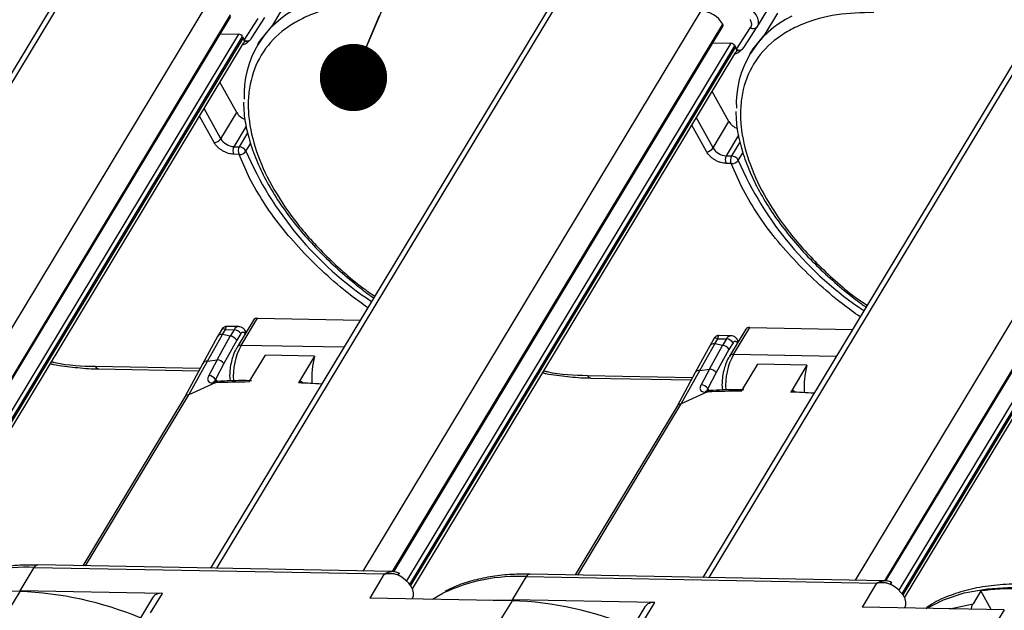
# Model space of a CAD drawing. Header units: millimetres. Extents: x 8853 to 11418, y 45 to 1005.
# Tile 275 of 278: x 11134 to 11207, y 704 to 748. Entities that reach past the tile are written whole.
import ezdxf

# ---------------------------------------------------------------- set-up
doc = ezdxf.new("R2010")
doc.units = ezdxf.units.MM
doc.styles.get("Standard").update_dxf_attribs({"font": '仿宋_GB2312_0.TTF', "width": 0.8})
doc.dimstyles.new('ISO-25.1', dxfattribs={"dimtxt": 6, "dimasz": 5, "dimexe": 3.5, "dimexo": 0.625, "dimgap": 1.5, "dimtad": 1, "dimtoh": 1, "dimdsep": 46, "dimtxsty": 'Standard', "dimcen": 2.5, "dimadec": 0, "dimazin": 0, "dimtfac": 1, "dimtmove": 0, "dimatfit": 3, "dimfxl": 0, "dimarcsym": 0})

msp = doc.modelspace()

# ---------------------------------------------------------------- linework, layer by layer
at = {"color": 7, "linetype": 'Continuous', "lineweight": 25}
for p, q in [((11111.985, 708.11), (11137.09, 749.772)), ((11136.462, 749.502), (11111.525, 708.119)), ((11147.931, 749.57), (11122.826, 707.908)), ((11148.557, 707.429), (11173.662, 749.09)), ((11153.631, 749.395), (11152.687, 747.828)), ((11188.717, 747.727), (11189.897, 749.685)), ((11125.045, 707.864), (11149.578, 748.577)), ((11125.123, 707.857), (11149.588, 748.457)), ((11173.034, 748.82), (11148.097, 707.437)), ((11150.579, 746.714), (11151.626, 748.323)), ((11151.181, 746.926), (11152.13, 748.385)), ((11184.503, 748.888), (11159.397, 707.227)), ((11185.128, 706.747), (11210.233, 748.409)), ((11190.203, 748.713), (11189.259, 747.147)), ((11161.617, 707.183), (11186.15, 747.896)), ((11161.695, 707.176), (11186.16, 747.776)), ((11209.606, 748.139), (11184.668, 706.756)), ((11187.15, 746.033), (11188.198, 747.642)), ((11187.752, 746.245), (11188.702, 747.703)), ((11188.702, 747.703), (11188.707, 747.711)), ((11188.707, 747.711), (11188.717, 747.727)), ((11221.074, 748.207), (11195.969, 706.545)), ((11150.172, 747.152), (11126.079, 707.168)), ((11126.317, 706.906), (11150.463, 746.976)), ((11150.514, 746.884), (11126.376, 706.826)), ((11148.817, 747.177), (11150.172, 747.152)), ((11150.463, 746.976), (11150.514, 746.884)), ((11198.188, 706.501), (11222.722, 747.214)), ((11198.266, 706.494), (11222.731, 747.094)), ((11126.509, 706.593), (11150.546, 746.483)), ((11150.524, 746.378), (11150.477, 746.368)), ((11151.685, 746.546), (11151.583, 746.378)), ((11186.744, 746.47), (11162.65, 706.487)), ((11162.889, 706.225), (11187.035, 746.295)), ((11187.086, 746.202), (11162.947, 706.144)), ((11185.388, 746.495), (11186.744, 746.47)), ((11187.035, 746.295), (11187.086, 746.202)), ((11163.08, 705.911), (11187.118, 745.802)), ((11187.096, 745.697), (11187.049, 745.686)), ((11188.256, 745.864), (11188.155, 745.696)), ((11223.316, 745.789), (11199.222, 705.805)), ((11199.46, 705.543), (11223.607, 745.613)), ((11223.658, 745.521), (11199.519, 705.463)), ((11199.652, 705.23), (11223.69, 745.12)), ((11150.031, 741.326), (11148.791, 743.57)), ((11186.603, 740.644), (11185.363, 742.888)), ((11148.356, 739.094), (11147.274, 741.052)), ((11148.851, 739.368), (11147.611, 741.612)), ((11148.851, 739.368), (11150.031, 741.326)), ((11150.745, 740.319), (11149.821, 738.784)), ((11184.928, 738.413), (11183.846, 740.371)), ((11185.423, 738.686), (11184.183, 740.93)), ((11185.423, 738.686), (11186.603, 740.644)), ((11150.838, 739.811), (11150.215, 738.777)), ((11187.317, 739.637), (11186.392, 738.102)), ((11149.821, 738.784), (11150.215, 738.777)), ((11150.719, 738.441), (11151.057, 739.001)), ((11187.41, 739.129), (11186.786, 738.095)), ((11150.204, 738.211), (11149.81, 738.218)), ((11150.99, 736.448), (11150.204, 738.211)), ((11186.392, 738.102), (11186.786, 738.095)), ((11187.291, 737.76), (11187.628, 738.319)), ((11186.776, 737.529), (11186.382, 737.537)), ((11187.562, 735.767), (11186.776, 737.529)), ((11151.28, 725.893), (11150.066, 723.879)), ((11150.362, 724.006), (11151.575, 726.02)), ((11151.575, 726.02), (11159.209, 725.878)), ((11148.991, 725.309), (11148.598, 724.656)), ((11148.967, 724.815), (11149.191, 725.188)), ((11149.191, 725.188), (11149.844, 725.175)), ((11150.175, 725.404), (11149.195, 725.422)), ((11149.844, 725.175), (11149.547, 724.682)), ((11150.329, 724.883), (11150.032, 724.39)), ((11150.661, 724.867), (11150.656, 724.877)), ((11150.731, 724.983), (11150.679, 725.077)), ((11187.852, 725.211), (11186.638, 723.197)), ((11186.933, 723.325), (11188.147, 725.339)), ((11188.147, 725.339), (11195.781, 725.196)), ((11148.598, 724.656), (11147.52, 722.67)), ((11147.874, 722.828), (11148.967, 724.815)), ((11148.577, 722.927), (11149.547, 724.682)), ((11149.547, 724.682), (11148.967, 724.815)), ((11150.032, 724.39), (11149.084, 722.663)), ((11184.446, 722.147), (11185.539, 724.134)), ((11185.563, 724.628), (11185.17, 723.975)), ((11185.539, 724.134), (11185.763, 724.506)), ((11186.119, 724.001), (11185.539, 724.134)), ((11185.763, 724.506), (11186.416, 724.494)), ((11186.747, 724.722), (11185.766, 724.74)), ((11186.416, 724.494), (11186.119, 724.001)), ((11186.901, 724.202), (11186.603, 723.709)), ((11187.233, 724.185), (11187.227, 724.196)), ((11187.303, 724.301), (11187.251, 724.395)), ((11157.995, 723.864), (11150.362, 724.006)), ((11185.17, 723.975), (11184.092, 721.989)), ((11185.149, 722.246), (11186.119, 724.001)), ((11186.603, 723.709), (11185.656, 721.982)), ((11147.52, 722.67), (11146.171, 720.18)), ((11146.482, 720.338), (11147.874, 722.828)), ((11147.874, 722.828), (11148.577, 722.927)), ((11148.577, 722.927), (11147.953, 721.757)), ((11149.084, 722.663), (11148.462, 721.478)), ((11150.96, 721.285), (11152.163, 723.282)), ((11155.82, 723.214), (11152.163, 723.282)), ((11155.82, 723.214), (11154.617, 721.217)), ((11194.567, 723.182), (11186.933, 723.325)), ((11139.519, 722.454), (11147.324, 722.308)), ((11139.777, 722.261), (11147.224, 722.123)), ((11184.092, 721.989), (11182.742, 719.499)), ((11183.054, 719.656), (11184.446, 722.147)), ((11184.446, 722.147), (11185.149, 722.246)), ((11185.149, 722.246), (11184.525, 721.076)), ((11185.656, 721.982), (11185.034, 720.797)), ((11187.532, 720.604), (11188.735, 722.6)), ((11192.392, 722.532), (11188.735, 722.6)), ((11192.392, 722.532), (11191.189, 720.536)), ((11148.441, 721.226), (11146.482, 720.338)), ((11148.26, 721.217), (11148.441, 721.226)), ((11148.424, 721.332), (11148.428, 721.318)), ((11148.462, 721.478), (11148.54, 721.337)), ((11148.546, 721.326), (11148.569, 721.286)), ((11149.508, 721.759), (11149.537, 721.372)), ((11156.347, 721.128), (11154.944, 721.211)), ((11176.091, 721.772), (11183.896, 721.627)), ((11176.349, 721.58), (11183.795, 721.441)), ((11185.013, 720.544), (11183.054, 719.656)), ((11184.832, 720.536), (11185.013, 720.544)), ((11184.995, 720.651), (11185, 720.636)), ((11185.034, 720.797), (11185.112, 720.656)), ((11185.118, 720.645), (11185.14, 720.604)), ((11186.079, 721.077), (11186.109, 720.69)), ((11192.919, 720.447), (11191.516, 720.53)), ((11146.171, 720.18), (11138.598, 707.614)), ((11138.812, 707.61), (11146.482, 720.338)), ((11182.742, 719.499), (11175.17, 706.933)), ((11175.384, 706.929), (11183.054, 719.656)), ((11133.945, 705.76), (11134.99, 707.494)), ((11134.99, 707.494), (11160.992, 707.009)), ((11161.586, 707.186), (11135.255, 707.676)), ((11160.992, 707.009), (11159.913, 705.219)), ((11170.517, 705.078), (11171.562, 706.812)), ((11171.562, 706.812), (11197.563, 706.328)), ((11198.157, 706.504), (11171.826, 706.995)), ((11133.911, 705.704), (11123.341, 705.901)), ((11197.563, 706.328), (11196.484, 704.538)), ((11133.911, 705.704), (11133.068, 704.305)), ((11144.515, 705.563), (11133.945, 705.76)), ((11143.777, 705.245), (11142.731, 703.51)), ((11143.639, 704.108), (11144.515, 705.563)), ((11170.483, 705.022), (11159.913, 705.219)), ((11163.066, 705.16), (11163.095, 705.208)), ((11205.308, 705.746), (11204.735, 704.795)), ((11206.075, 704.359), (11205.308, 705.746)), ((11170.483, 705.022), (11169.64, 703.624)), ((11181.087, 704.881), (11170.517, 705.078)), ((11180.348, 704.564), (11179.303, 702.828)), ((11180.21, 703.427), (11181.087, 704.881)), ((11207.055, 704.341), (11196.484, 704.538)), ((11199.638, 704.479), (11199.667, 704.527)), ((11207.055, 704.341), (11206.212, 702.942))]:
    msp.add_line(p, q, dxfattribs=at)
at = {"color": 7, "linetype": 'Continuous', "lineweight": 25, "flags": 128}
for points in [[(11188.717, 747.727), (11188.783, 747.897), (11188.793, 748.114), (11188.735, 748.351), (11188.611, 748.598), (11188.429, 748.842), (11188.196, 749.073), (11187.924, 749.28), (11187.624, 749.453)], [(11152.687, 747.828), (11151.805, 746.738), (11151.685, 746.546)], [(11189.259, 747.147), (11188.377, 746.057), (11188.256, 745.864)], [(11148.608, 721.34), (11148.526, 721.337), (11148.427, 721.332)], [(11185.179, 720.659), (11185.098, 720.655), (11184.999, 720.651)], [(11185.183, 720.659), (11185.185, 720.659), (11185.226, 720.652)], [(11162.102, 706.989), (11162.112, 707.027), (11162.116, 707.053), (11162.112, 707.067), (11162.102, 707.066), (11162.085, 707.051), (11162.062, 707.024), (11162.034, 706.984), (11162.003, 706.934)], [(11163.095, 705.208), (11163.162, 705.378), (11163.171, 705.595), (11163.113, 705.832), (11162.99, 706.079), (11162.808, 706.324), (11162.575, 706.555), (11162.302, 706.761), (11162.003, 706.934)], [(11198.674, 706.307), (11198.684, 706.346), (11198.687, 706.372), (11198.684, 706.385), (11198.673, 706.384), (11198.656, 706.37), (11198.634, 706.342), (11198.606, 706.303), (11198.574, 706.252)], [(11199.667, 704.527), (11199.734, 704.697), (11199.743, 704.914), (11199.685, 705.151), (11199.562, 705.398), (11199.379, 705.642), (11199.147, 705.873), (11198.874, 706.08), (11198.574, 706.252)], [(11201.26, 704.449), (11202.528, 705.093), (11204.082, 705.604), (11205.806, 705.915), (11207.676, 706.022), (11209.666, 705.924), (11211.745, 705.622), (11213.886, 705.121), (11216.056, 704.427), (11218.225, 703.551), (11220.361, 702.505), (11222.435, 701.304), (11224.415, 699.966), (11226.274, 698.509), (11227.985, 696.955), (11229.524, 695.326), (11230.868, 693.645)], [(11132.518, 705.73), (11132.656, 705.738), (11133.945, 705.76)], [(11164.581, 705.132), (11164.879, 705.317), (11165.351, 705.576)], [(11169.09, 705.048), (11169.228, 705.056), (11170.517, 705.078)], [(11202.984, 704.417), (11203.015, 704.426), (11204.735, 704.795)]]:
    msp.add_lwpolyline(points, dxfattribs=at)
at = {"color": 7, "linetype": 'Continuous', "lineweight": 25}
for centre, radius, start, end in [((11157.768, 742.651), 7.196, 115.18958, 182.66435), ((11184.369, 746.803), 2.09, 31.53519, 86.32479), ((11194.34, 741.97), 7.196, 115.18958, 182.66435), ((11186.057, 747.828), 0.115, 332.9861, 36.18558), ((11188.418, 747.934), 0.366, 233.03174, 320.88172), ((11150.149, 746.784), 0.369, 31.53523, 86.32427), ((11150, 746.591), 0.592, 11.98717, 29.62734), ((11150.166, 746.632), 0.421, 4.33598, 11.28652), ((11150.806, 747.047), 0.403, 235.73202, 298.40085), ((11150.79, 747.018), 0.409, 240.03558, 292.04005), ((11186.72, 746.102), 0.369, 31.53523, 86.32427), ((11186.572, 745.91), 0.592, 11.98717, 29.62734), ((11186.737, 745.95), 0.421, 4.33598, 11.28652), ((11187.377, 746.366), 0.403, 235.73202, 298.40085), ((11187.362, 746.336), 0.409, 240.03558, 292.04005), ((11151.081, 741.972), 1.233, 211.61415, 249.76162), ((11187.653, 741.291), 1.233, 211.61415, 249.76162), ((11148.34, 739.709), 0.615, 271.53942, 326.32008), ((11149.899, 740.011), 1.229, 211.53523, 266.32427), ((11150.361, 738.491), 0.615, 151.53523, 206.32427), ((11150.755, 738.484), 0.615, 151.53523, 206.32427), ((11150.183, 738.181), 0.597, 25.8846, 86.91735), ((11150.744, 738.881), 0.335, 20.88851, 29.09119), ((11150.271, 738.753), 0.546, 262.96448, 325.18368), ((11174.252, 748.615), 25.637, 203.3799, 236.35782), ((11184.912, 739.027), 0.615, 271.53942, 326.32008), ((11186.471, 739.329), 1.229, 211.53523, 266.32427), ((11186.933, 737.809), 0.615, 151.53523, 206.32427), ((11187.327, 737.802), 0.615, 151.53523, 206.32427), ((11186.754, 737.499), 0.597, 25.8846, 86.91735), ((11187.315, 738.2), 0.335, 20.88851, 29.09119), ((11186.843, 738.072), 0.546, 262.96448, 325.18368), ((11210.824, 747.933), 25.637, 203.3799, 236.35782), ((11151.538, 725.7), 0.322, 83.31217, 143.23687), ((11150.202, 725.011), 0.393, 93.46865, 155.26834), ((11149.805, 724.562), 0.615, 31.53523, 86.32427), ((11150.494, 724.998), 0.201, 323.31224, 23.14507), ((11188.109, 725.019), 0.322, 83.31217, 143.23687), ((11148.92, 724.416), 0.402, 83.31353, 143.22132), ((11149.508, 724.069), 0.615, 31.53523, 86.32428), ((11185.492, 723.734), 0.402, 83.31353, 143.22132), ((11186.773, 724.329), 0.393, 93.46865, 155.26834), ((11186.377, 723.88), 0.615, 31.53523, 86.32427), ((11187.066, 724.316), 0.201, 323.31224, 23.14507), ((11154.601, 721.697), 4.827, 151.41831, 183.92426), ((11150.321, 723.695), 0.313, 82.51533, 145.23147), ((11186.08, 723.387), 0.615, 31.53523, 86.32428), ((11147.823, 722.466), 0.365, 81.98851, 145.69704), ((11148.55, 722.256), 0.671, 37.28839, 87.65116), ((11162.118, 721.552), 6.513, 165.21903, 183.47313), ((11191.172, 721.015), 4.827, 151.41831, 183.92426), ((11186.892, 723.014), 0.313, 82.51533, 145.23147), ((11139.816, 722.582), 0.324, 203.39307, 262.27699), ((11184.395, 721.785), 0.365, 81.98851, 145.69704), ((11185.122, 721.575), 0.671, 37.28839, 87.65116), ((11198.689, 720.871), 6.513, 165.21903, 183.47313), ((11147.936, 721.122), 0.636, 34.11676, 88.43169), ((11148.447, 721.126), 0.207, 95.30494, 153.93946), ((11148.614, 721.149), 0.189, 77.73252, 155.94579), ((11151.362, 651.017), 70.269, 90.32789, 92.38263), ((11151.198, 640.94), 80.35, 86.32718, 87.56083), ((11176.388, 721.901), 0.324, 203.39307, 262.27699), ((11184.508, 720.44), 0.636, 34.11676, 88.43169), ((11185.018, 720.444), 0.207, 95.30494, 153.93946), ((11185.197, 720.454), 0.205, 93.81916, 153.76262), ((11187.934, 650.336), 70.269, 90.32789, 92.38263), ((11187.77, 640.259), 80.35, 86.32718, 87.56083), ((11146.474, 719.967), 0.371, 88.8085, 144.8839), ((11183.046, 719.285), 0.371, 88.8085, 144.8839), ((11134.346, 694.51), 13, 87.16229, 115.35384), ((11135.281, 707.356), 0.322, 94.62263, 154.54733), ((11170.918, 693.828), 13, 87.16229, 115.35384), ((11171.852, 706.674), 0.322, 94.62263, 154.54733), ((11207.77, 687.125), 18.784, 80.33296, 97.53191), ((11132.979, 679.996), 25.724, 67.38439, 87.92331), ((11144.413, 704.784), 0.785, 82.48905, 144.05999), ((11169.551, 679.315), 25.724, 67.38439, 87.92331), ((11180.984, 704.103), 0.785, 82.48905, 144.05999)]:
    msp.add_arc(centre, radius, start, end, dxfattribs=at)
for points, knots in [([(11160.797, 749.443), (11159.858, 749.417), (11157.923, 749.362), (11155.843, 748.768), (11154.36, 748.05), (11153.027, 747.133), (11151.743, 745.671), (11151.05, 743.852), (11150.863, 742.245), (11150.917, 740.598), (11151.395, 738.481), (11152.551, 735.904), (11154.25, 733.318), (11156.123, 731.17), (11157.917, 729.501), (11159.146, 728.433), (11159.99, 727.872), (11160.29, 727.672)], [0, 0, 0, 0, 0.08294, 0.170849, 0.216684, 0.262529, 0.356036, 0.449542, 0.495377, 0.541223, 0.629131, 0.712071, 0.795012, 0.88292, 0.928756, 0.974601, 1, 1, 1, 1]), ([(11197.369, 748.762), (11196.429, 748.735), (11194.495, 748.68), (11192.414, 748.087), (11190.931, 747.369), (11189.598, 746.452), (11188.314, 744.989), (11187.621, 743.17), (11187.435, 741.564), (11187.489, 739.917), (11187.966, 737.799), (11189.123, 735.222), (11190.821, 732.637), (11192.695, 730.489), (11194.488, 728.819), (11195.718, 727.751), (11196.561, 727.19), (11196.862, 726.99)], [0, 0, 0, 0, 0.08294, 0.170849, 0.216684, 0.262529, 0.356036, 0.449542, 0.495377, 0.541223, 0.629131, 0.712071, 0.795012, 0.88292, 0.928756, 0.974601, 1, 1, 1, 1]), ([(11188.157, 748.254), (11188.185, 748.197), (11188.242, 748.082), (11188.271, 747.918), (11188.263, 747.766), (11188.22, 747.683), (11188.198, 747.642)], [0, 0, 0, 0, 0.250113, 0.500005, 0.750113, 1, 1, 1, 1]), ([(11151.185, 746.933), (11151.184, 746.932), (11151.13, 746.846), (11151.063, 746.768), (11150.997, 746.693)], [0, 0, 0, 0, 0.020649, 1, 1, 1, 1]), ([(11150.524, 746.378), (11150.616, 746.416), (11150.767, 746.478), (11150.894, 746.594), (11150.943, 746.639)], [0, 0, 0, 0, 0.614627, 1, 1, 1, 1]), ([(11150.586, 746.664), (11150.588, 746.604), (11150.59, 746.535), (11150.547, 746.492), (11150.542, 746.486)], [0, 0, 0, 0, 0.869542, 1, 1, 1, 1]), ([(11150.997, 746.693), (11150.993, 746.688), (11150.984, 746.679), (11150.966, 746.661), (11150.953, 746.648), (11150.943, 746.639)], [0, 0, 0, 0, 0.249915, 0.49983, 1, 1, 1, 1]), ([(11187.757, 746.252), (11187.756, 746.25), (11187.701, 746.164), (11187.635, 746.087), (11187.569, 746.011)], [0, 0, 0, 0, 0.020649, 1, 1, 1, 1]), ([(11187.096, 745.697), (11187.188, 745.735), (11187.338, 745.796), (11187.466, 745.913), (11187.515, 745.957)], [0, 0, 0, 0, 0.614627, 1, 1, 1, 1]), ([(11187.157, 745.982), (11187.159, 745.922), (11187.162, 745.854), (11187.119, 745.811), (11187.113, 745.805)], [0, 0, 0, 0, 0.869542, 1, 1, 1, 1]), ([(11187.569, 746.011), (11187.565, 746.007), (11187.556, 745.998), (11187.538, 745.98), (11187.524, 745.966), (11187.515, 745.957)], [0, 0, 0, 0, 0.249915, 0.49983, 1, 1, 1, 1]), ([(11150.545, 742.089), (11150.549, 741.818), (11150.561, 741.085), (11150.805, 739.834), (11151.249, 738.362), (11151.887, 736.873), (11152.699, 735.386), (11153.672, 733.918), (11154.789, 732.489), (11156.021, 731.123), (11157.349, 729.829), (11158.633, 728.729), (11159.594, 727.968), (11160.085, 727.62), (11160.207, 727.534)], [0, 0, 0, 0, 0.057564, 0.155511, 0.253258, 0.350689, 0.447673, 0.544046, 0.639513, 0.73342, 0.824163, 0.914198, 0.978846, 1, 1, 1, 1]), ([(11187.116, 741.408), (11187.121, 741.136), (11187.132, 740.404), (11187.377, 739.153), (11187.82, 737.681), (11188.459, 736.192), (11189.27, 734.705), (11190.244, 733.237), (11191.36, 731.807), (11192.593, 730.442), (11193.92, 729.148), (11195.204, 728.047), (11196.165, 727.287), (11196.657, 726.938), (11196.778, 726.852)], [0, 0, 0, 0, 0.057564, 0.155511, 0.253258, 0.350689, 0.447673, 0.544046, 0.639513, 0.73342, 0.824163, 0.914198, 0.978846, 1, 1, 1, 1]), ([(11149.81, 738.218), (11149.68, 738.232), (11149.48, 738.253), (11149.193, 738.364), (11148.976, 738.478), (11148.774, 738.617), (11148.542, 738.819), (11148.429, 738.986), (11148.356, 739.094)], [0, 0, 0, 0, 0.239443, 0.369607, 0.5, 0.630164, 0.760557, 1, 1, 1, 1]), ([(11186.382, 737.537), (11186.252, 737.551), (11186.052, 737.572), (11185.765, 737.683), (11185.548, 737.797), (11185.346, 737.935), (11185.113, 738.138), (11185.001, 738.305), (11184.928, 738.413)], [0, 0, 0, 0, 0.239443, 0.369607, 0.5, 0.630164, 0.760557, 1, 1, 1, 1]), ([(11159.77, 726.808), (11159.328, 727.124), (11158.198, 727.934), (11156.536, 729.371), (11154.806, 731.077), (11153.284, 732.854), (11151.981, 734.655), (11151.317, 735.856), (11150.99, 736.448)], [0, 0, 0, 0, 0.114182, 0.292354, 0.470555, 0.648727, 0.826928, 1, 1, 1, 1]), ([(11196.341, 726.127), (11195.9, 726.443), (11194.77, 727.252), (11193.108, 728.689), (11191.378, 730.396), (11189.856, 732.173), (11188.553, 733.973), (11187.889, 735.175), (11187.562, 735.767)], [0, 0, 0, 0, 0.114182, 0.292354, 0.470555, 0.648727, 0.826928, 1, 1, 1, 1]), ([(11148.929, 725.173), (11148.932, 725.193), (11148.94, 725.252), (11149.02, 725.275), (11149.135, 725.216), (11149.191, 725.188)], [0, 0, 0, 0, 0.199705, 0.610176, 1, 1, 1, 1]), ([(11149.291, 725.42), (11149.257, 725.418), (11149.187, 725.414), (11149.088, 725.374), (11149.002, 725.312), (11148.961, 725.255), (11148.941, 725.227)], [0, 0, 0, 0, 0.245667, 0.5, 0.754333, 1, 1, 1, 1]), ([(11149.297, 725.418), (11149.295, 725.419), (11149.258, 725.432), (11149.21, 725.376), (11149.197, 725.249), (11149.191, 725.188)], [0, 0, 0, 0, 0.025212, 0.52518, 1, 1, 1, 1]), ([(11150.675, 725.074), (11150.652, 725.114), (11150.597, 725.213), (11150.457, 725.328), (11150.304, 725.401), (11150.207, 725.395), (11150.179, 725.394)], [0, 0, 0, 0, 0.219294, 0.539144, 0.864128, 1, 1, 1, 1]), ([(11150.329, 724.883), (11150.352, 724.915), (11150.388, 724.963), (11150.447, 724.993), (11150.495, 725), (11150.541, 724.991), (11150.599, 724.959), (11150.633, 724.91), (11150.656, 724.877)], [0, 0, 0, 0, 0.239443, 0.370064, 0.5000003, 0.630621, 0.760557, 1, 1, 1, 1]), ([(11185.501, 724.492), (11185.503, 724.511), (11185.512, 724.57), (11185.592, 724.593), (11185.707, 724.535), (11185.763, 724.506)], [0, 0, 0, 0, 0.199705, 0.610176, 1, 1, 1, 1]), ([(11185.863, 724.739), (11185.829, 724.737), (11185.759, 724.733), (11185.66, 724.692), (11185.573, 724.63), (11185.533, 724.573), (11185.513, 724.545)], [0, 0, 0, 0, 0.245667, 0.5, 0.754333, 1, 1, 1, 1]), ([(11185.869, 724.737), (11185.867, 724.737), (11185.829, 724.751), (11185.781, 724.694), (11185.769, 724.568), (11185.763, 724.506)], [0, 0, 0, 0, 0.025212, 0.52518, 1, 1, 1, 1]), ([(11187.246, 724.392), (11187.224, 724.432), (11187.169, 724.532), (11187.029, 724.646), (11186.876, 724.72), (11186.779, 724.714), (11186.75, 724.712)], [0, 0, 0, 0, 0.219294, 0.539144, 0.864128, 1, 1, 1, 1]), ([(11186.901, 724.202), (11186.924, 724.233), (11186.96, 724.282), (11187.019, 724.311), (11187.066, 724.319), (11187.113, 724.309), (11187.171, 724.278), (11187.205, 724.228), (11187.227, 724.196)], [0, 0, 0, 0, 0.239443, 0.370064, 0.5000003, 0.630621, 0.760557, 1, 1, 1, 1]), ([(11150.074, 723.868), (11150.047, 723.831), (11149.922, 723.659), (11149.78, 723.295), (11149.625, 722.791), (11149.532, 722.28), (11149.516, 721.922), (11149.508, 721.759)], [0, 0, 0, 0, 0.0691083, 0.323512, 0.5375915, 0.7887765, 1, 1, 1, 1]), ([(11136.273, 722.796), (11136.354, 722.776), (11137.491, 722.501), (11138.543, 722.476), (11139.519, 722.454)], [0, 0, 0, 0, 0.071402, 1, 1, 1, 1]), ([(11186.646, 723.187), (11186.619, 723.15), (11186.494, 722.977), (11186.352, 722.614), (11186.196, 722.109), (11186.104, 721.598), (11186.087, 721.241), (11186.079, 721.077)], [0, 0, 0, 0, 0.0691083, 0.323512, 0.5375915, 0.7887765, 1, 1, 1, 1]), ([(11136.184, 722.649), (11136.266, 722.631), (11136.892, 722.497), (11138.033, 722.366), (11139.152, 722.257), (11139.713, 722.267), (11139.773, 722.268)], [0, 0, 0, 0, 0.065845, 0.503311, 0.946214, 1, 1, 1, 1]), ([(11172.756, 721.968), (11172.838, 721.95), (11173.464, 721.816), (11174.605, 721.685), (11175.724, 721.576), (11176.284, 721.586), (11176.345, 721.587)], [0, 0, 0, 0, 0.065845, 0.503311, 0.946214, 1, 1, 1, 1]), ([(11172.844, 722.114), (11172.926, 722.095), (11174.062, 721.819), (11175.114, 721.795), (11176.091, 721.772)], [0, 0, 0, 0, 0.071402, 1, 1, 1, 1]), ([(11147.953, 721.757), (11147.935, 721.72), (11147.897, 721.644), (11147.873, 721.537), (11147.875, 721.44), (11147.914, 721.33), (11148.027, 721.23), (11148.182, 721.221), (11148.26, 721.217)], [0, 0, 0, 0, 0.1247973, 0.2495507, 0.3740972, 0.4988899, 0.7483525, 1, 1, 1, 1]), ([(11148.441, 721.275), (11148.432, 721.302), (11148.419, 721.344), (11148.435, 721.418), (11148.453, 721.458), (11148.462, 721.478)], [0, 0, 0, 0, 0.4917733, 0.7442845, 1, 1, 1, 1]), ([(11151.133, 721.381), (11150.609, 721.386), (11149.753, 721.393), (11148.932, 721.344), (11148.614, 721.324)], [0, 0, 0, 0, 0.612306, 1, 1, 1, 1]), ([(11154.617, 721.217), (11154.638, 721.246), (11154.68, 721.302), (11154.757, 721.337), (11154.836, 721.327), (11154.9, 721.281), (11154.932, 721.231), (11154.944, 721.211)], [0, 0, 0, 0, 0.214589, 0.429177, 0.643802, 0.858507, 1, 1, 1, 1]), ([(11184.525, 721.076), (11184.506, 721.038), (11184.469, 720.963), (11184.445, 720.856), (11184.447, 720.759), (11184.486, 720.649), (11184.599, 720.548), (11184.754, 720.54), (11184.832, 720.536)], [0, 0, 0, 0, 0.1247973, 0.2495507, 0.3740972, 0.4988899, 0.7483525, 1, 1, 1, 1]), ([(11185.013, 720.593), (11185.004, 720.621), (11184.991, 720.662), (11185.007, 720.737), (11185.025, 720.777), (11185.034, 720.797)], [0, 0, 0, 0, 0.4917733, 0.7442845, 1, 1, 1, 1]), ([(11187.704, 720.7), (11187.181, 720.704), (11186.325, 720.712), (11185.504, 720.662), (11185.186, 720.643)], [0, 0, 0, 0, 0.612306, 1, 1, 1, 1]), ([(11191.189, 720.536), (11191.21, 720.564), (11191.251, 720.621), (11191.329, 720.655), (11191.407, 720.646), (11191.472, 720.599), (11191.503, 720.549), (11191.516, 720.53)], [0, 0, 0, 0, 0.214589, 0.429177, 0.643802, 0.858507, 1, 1, 1, 1]), ([(11135.258, 707.67), (11134.809, 707.671), (11133.845, 707.675), (11132.452, 707.523), (11131.078, 707.24), (11129.897, 706.871), (11129.234, 706.538), (11128.952, 706.397)], [0, 0, 0, 0, 0.18775, 0.402863, 0.619581, 0.838126, 1, 1, 1, 1]), ([(11160.992, 707.009), (11161.099, 707.066), (11161.282, 707.164), (11161.48, 707.179), (11161.563, 707.186)], [0, 0, 0, 0, 0.584562, 1, 1, 1, 1]), ([(11160.992, 707.009), (11161.158, 707.035), (11161.408, 707.074), (11161.758, 707.032), (11161.921, 706.967), (11162.003, 706.934)], [0, 0, 0, 0, 0.499561, 0.749316, 1, 1, 1, 1]), ([(11162.107, 707.068), (11162.001, 707.108), (11161.829, 707.173), (11161.653, 707.182), (11161.586, 707.186)], [0, 0, 0, 0, 0.619873, 1, 1, 1, 1]), ([(11171.83, 706.988), (11171.381, 706.99), (11170.417, 706.993), (11169.024, 706.841), (11167.649, 706.558), (11166.469, 706.19), (11165.806, 705.857), (11165.524, 705.715)], [0, 0, 0, 0, 0.18775, 0.402863, 0.619581, 0.838126, 1, 1, 1, 1]), ([(11197.563, 706.328), (11197.67, 706.385), (11197.854, 706.482), (11198.052, 706.498), (11198.135, 706.504)], [0, 0, 0, 0, 0.584562, 1, 1, 1, 1]), ([(11197.563, 706.328), (11197.73, 706.354), (11197.979, 706.392), (11198.33, 706.351), (11198.493, 706.285), (11198.574, 706.252)], [0, 0, 0, 0, 0.499561, 0.749316, 1, 1, 1, 1]), ([(11198.679, 706.386), (11198.573, 706.427), (11198.401, 706.492), (11198.225, 706.501), (11198.158, 706.504)], [0, 0, 0, 0, 0.6198735, 1, 1, 1, 1]), ([(11230.918, 694.04), (11230.706, 694.322), (11230.093, 695.138), (11228.939, 696.46), (11227.416, 697.969), (11225.748, 699.399), (11223.958, 700.733), (11222.069, 701.954), (11220.103, 703.048), (11218.086, 704), (11216.042, 704.799), (11213.997, 705.435), (11211.974, 705.898), (11209.998, 706.182), (11208.093, 706.282), (11206.284, 706.193), (11204.589, 705.919), (11203.048, 705.444), (11201.915, 704.953), (11201.367, 704.559), (11201.214, 704.45)], [0, 0, 0, 0, 0.031196, 0.09031, 0.149386, 0.208414, 0.267406, 0.326379, 0.38535, 0.444333, 0.503345, 0.562403, 0.621526, 0.680727, 0.740016, 0.799385, 0.858789, 0.918103, 0.977142, 1, 1, 1, 1]), ([(11204.603, 704.386), (11204.604, 704.398), (11204.61, 704.454), (11204.632, 704.55), (11204.673, 704.68), (11204.713, 704.755), (11204.735, 704.795)], [0, 0, 0, 0, 0.075971, 0.359103, 0.650663, 1, 1, 1, 1])]:
    msp.add_open_spline(points, degree=3, knots=knots, dxfattribs=at)

# ---------------------------------------------------------------- leaders
at = {"color": 5, "lineweight": 9}
msp.add_leader([(11158.708, 743.927), (11173.863, 779.857), (11184.036, 779.857)], dimstyle='ISO-25.1', override={"dimgap": 1.5, "dimtad": 0, "dimldrblk": 'Dot'}, dxfattribs=at)

doc.saveas('drawing.dxf')
